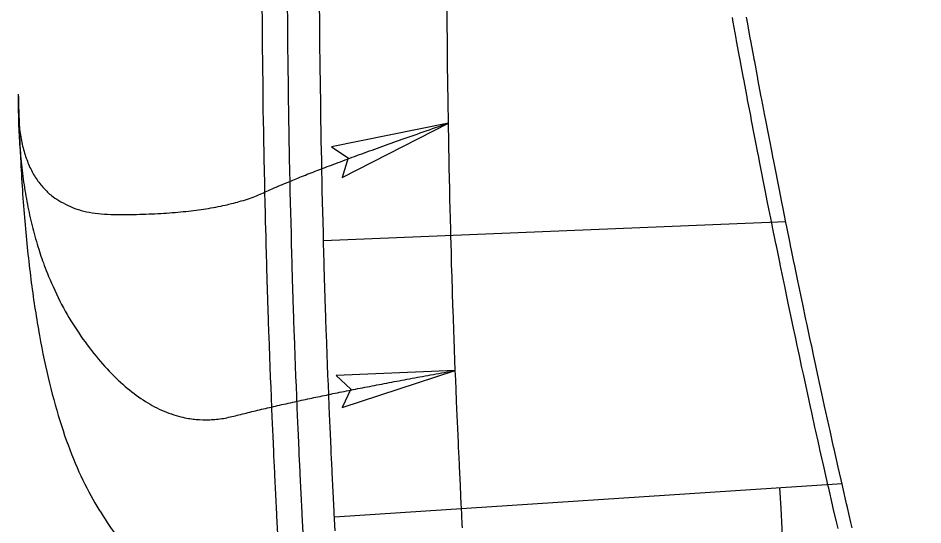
# Model space of a CAD drawing. Extents: x 2145147 to 2158018, y 137519 to 148068.
# Drawn here: x 2150883.46 to 2150926.03, y 143886.07 to 143909.9 of the extents above; entities that cross this region are included whole.
import ezdxf

# ---------------------------------------------------------------- set-up
doc = ezdxf.new("R2010")
doc.units = 0
for name, color, linetype in [('PR_Dimensions', 7, 'Continuous'), ('PR_Joint_Contraction', 7, 'Continuous'), ('PR_Joint_Long', 7, 'Continuous'), ('PR_Road_Concrete', 7, 'Continuous')]:
    doc.layers.add(name, color=color, linetype=linetype)

msp = doc.modelspace()

# ---------------------------------------------------------------- linework, layer by layer
at = {"layer": 'PR_Dimensions'}
for points in [[(2150903.707, 143904.967), (2150898.204, 143903.857), (2150898.994, 143903.338), (2150898.713, 143902.411)], [(2150904.031, 143893.335), (2150898.422, 143893.098), (2150899.121, 143892.462), (2150898.699, 143891.59)]]:
    msp.add_lwpolyline(points, close=True, dxfattribs=at)
for points in [[(2150883.466, 143906.327), (2150883.278, 143900.674), (2150892.772, 143900.654), (2150897.251, 143902.735), (2150903.707, 143904.967)], [(2150883.466, 143906.327), (2150883.377, 143899.054), (2150889.888, 143890.23), (2150897.305, 143892.139), (2150904.031, 143893.335)], [(2150883.466, 143906.327), (2150883.756, 143892.893), (2150890.181, 143881.708), (2150897.873, 143881.81), (2150904.654, 143880.96)]]:
    msp.add_open_spline(points, degree=2, dxfattribs=at)
at = {"layer": 'PR_Joint_Contraction'}
for p, q in [((2150919.579, 143900.327), (2150897.831, 143899.424)), ((2150922.226, 143888.007), (2150898.338, 143886.438))]:
    msp.add_line(p, q, dxfattribs=at)
at = {"layer": 'PR_Joint_Long'}
msp.add_lwpolyline([(2150904.369, 143885.934), (2150904.359, 143886.109), (2150904.317, 143886.93), (2150904.313, 143887.012), (2150904.268, 143887.916), (2150904.268, 143887.923), (2150904.225, 143888.819), (2150904.22, 143888.919), (2150904.206, 143889.22), (2150904.183, 143889.722), (2150904.174, 143889.914), (2150904.142, 143890.625), (2150904.13, 143890.909), (2150904.104, 143891.528), (2150904.088, 143891.905), (2150904.066, 143892.431), (2150904.048, 143892.9), (2150904.031, 143893.335), (2150904.011, 143893.836), (2150904.009, 143893.896), (2150903.996, 143894.238), (2150903.972, 143894.892), (2150903.964, 143895.141), (2150903.938, 143895.888), (2150903.932, 143896.044), (2150903.905, 143896.884), (2150903.903, 143896.948), (2150903.875, 143897.853), (2150903.874, 143897.878), (2150903.857, 143898.453), (2150903.848, 143898.756), (2150903.845, 143898.874), (2150903.823, 143899.66), (2150903.817, 143899.87), (2150903.8, 143900.564), (2150903.792, 143900.866), (2150903.778, 143901.467), (2150903.768, 143901.862), (2150903.757, 143902.371), (2150903.747, 143902.859), (2150903.742, 143903.071), (2150903.738, 143903.275), (2150903.727, 143903.855), (2150903.721, 143904.178), (2150903.709, 143904.851), (2150903.705, 143905.082), (2150903.693, 143905.847), (2150903.691, 143905.986), (2150903.678, 143906.844), (2150903.678, 143906.89), (2150903.668, 143907.691), (2150903.666, 143907.795), (2150903.666, 143907.838), (2150903.657, 143908.699), (2150903.655, 143908.835), (2150903.649, 143909.603), (2150903.647, 143909.831), (2150903.642, 143910.507)], dxfattribs=at)
msp.add_arc((2151437.501, 143913.999), 518.871, 182.89269, 189.68919, dxfattribs=at)
at = {"layer": 'PR_Road_Concrete'}
for points in [[(2150895.675, 143885.656), (2150895.632, 143886.488), (2150895.628, 143886.573), (2150895.582, 143887.491), (2150895.582, 143887.499), (2150895.538, 143888.408), (2150895.533, 143888.511), (2150895.519, 143888.816), (2150895.495, 143889.326), (2150895.487, 143889.522), (2150895.454, 143890.244), (2150895.442, 143890.533), (2150895.415, 143891.162), (2150895.399, 143891.545), (2150895.377, 143892.08), (2150895.358, 143892.557), (2150895.341, 143892.998), (2150895.321, 143893.507), (2150895.319, 143893.568), (2150895.306, 143893.916), (2150895.282, 143894.58), (2150895.273, 143894.834), (2150895.246, 143895.592), (2150895.241, 143895.753), (2150895.213, 143896.604), (2150895.211, 143896.671), (2150895.182, 143897.589), (2150895.182, 143897.616), (2150895.164, 143898.199), (2150895.155, 143898.508), (2150895.152, 143898.628), (2150895.13, 143899.426), (2150895.124, 143899.64), (2150895.106, 143900.345), (2150895.098, 143900.652), (2150895.084, 143901.263), (2150895.074, 143901.665), (2150895.063, 143902.182), (2150895.052, 143902.677), (2150895.048, 143902.893), (2150895.044, 143903.1), (2150895.032, 143903.689), (2150895.026, 143904.019), (2150895.014, 143904.702), (2150895.01, 143904.937), (2150894.997, 143905.714), (2150894.995, 143905.856), (2150894.983, 143906.726), (2150894.982, 143906.775), (2150894.972, 143907.587), (2150894.971, 143907.694), (2150894.97, 143907.739), (2150894.961, 143908.612), (2150894.959, 143908.751), (2150894.953, 143909.531), (2150894.951, 143909.764), (2150894.946, 143910.45)], [(2150896.866, 143885.718), (2150896.823, 143886.548), (2150896.819, 143886.633), (2150896.774, 143887.549), (2150896.773, 143887.557), (2150896.73, 143888.465), (2150896.725, 143888.567), (2150896.711, 143888.872), (2150896.687, 143889.381), (2150896.678, 143889.576), (2150896.646, 143890.296), (2150896.634, 143890.585), (2150896.607, 143891.212), (2150896.591, 143891.594), (2150896.569, 143892.128), (2150896.55, 143892.604), (2150896.533, 143893.044), (2150896.513, 143893.552), (2150896.511, 143893.613), (2150896.498, 143893.96), (2150896.474, 143894.623), (2150896.465, 143894.877), (2150896.439, 143895.633), (2150896.433, 143895.793), (2150896.405, 143896.642), (2150896.403, 143896.709), (2150896.375, 143897.625), (2150896.374, 143897.652), (2150896.357, 143898.234), (2150896.348, 143898.542), (2150896.344, 143898.662), (2150896.322, 143899.458), (2150896.317, 143899.672), (2150896.299, 143900.375), (2150896.291, 143900.682), (2150896.276, 143901.291), (2150896.267, 143901.692), (2150896.256, 143902.208), (2150896.245, 143902.702), (2150896.241, 143902.917), (2150896.236, 143903.124), (2150896.225, 143903.712), (2150896.219, 143904.041), (2150896.207, 143904.722), (2150896.203, 143904.957), (2150896.19, 143905.732), (2150896.188, 143905.874), (2150896.176, 143906.742), (2150896.175, 143906.791), (2150896.165, 143907.601), (2150896.164, 143907.707), (2150896.163, 143907.752), (2150896.154, 143908.624), (2150896.152, 143908.763), (2150896.145, 143909.541), (2150896.144, 143909.773), (2150896.139, 143910.458)], [(2150898.371, 143885.797), (2150898.328, 143886.625), (2150898.324, 143886.71), (2150898.278, 143887.623), (2150898.278, 143887.631), (2150898.235, 143888.536), (2150898.23, 143888.637), (2150898.216, 143888.942), (2150898.192, 143889.449), (2150898.183, 143889.644), (2150898.151, 143890.362), (2150898.139, 143890.65), (2150898.112, 143891.276), (2150898.096, 143891.657), (2150898.074, 143892.189), (2150898.056, 143892.663), (2150898.038, 143893.103), (2150898.019, 143893.609), (2150898.017, 143893.67), (2150898.004, 143894.016), (2150897.98, 143894.677), (2150897.971, 143894.93), (2150897.945, 143895.684), (2150897.939, 143895.843), (2150897.911, 143896.691), (2150897.909, 143896.757), (2150897.881, 143897.671), (2150897.88, 143897.698), (2150897.863, 143898.278), (2150897.854, 143898.585), (2150897.85, 143898.705), (2150897.829, 143899.499), (2150897.823, 143899.712), (2150897.805, 143900.412), (2150897.797, 143900.719), (2150897.783, 143901.326), (2150897.773, 143901.726), (2150897.762, 143902.24), (2150897.751, 143902.733), (2150897.747, 143902.948), (2150897.743, 143903.154), (2150897.731, 143903.741), (2150897.725, 143904.068), (2150897.713, 143904.748), (2150897.709, 143904.983), (2150897.697, 143905.755), (2150897.695, 143905.897), (2150897.682, 143906.762), (2150897.682, 143906.811), (2150897.671, 143907.619), (2150897.67, 143907.725), (2150897.67, 143907.77), (2150897.66, 143908.639), (2150897.659, 143908.777), (2150897.652, 143909.553), (2150897.65, 143909.785), (2150897.645, 143910.467)], [(2150922.037, 143885.899), (2150921.978, 143886.156), (2150921.817, 143886.852), (2150921.778, 143887.021), (2150921.599, 143887.806), (2150921.58, 143887.887), (2150921.384, 143888.753), (2150921.382, 143888.761), (2150921.189, 143889.62), (2150921.167, 143889.716), (2150921.102, 143890.005), (2150920.995, 143890.487), (2150920.954, 143890.672), (2150920.803, 143891.355), (2150920.743, 143891.629), (2150920.612, 143892.224), (2150920.533, 143892.586), (2150920.423, 143893.093), (2150920.325, 143893.544), (2150920.235, 143893.962), (2150920.132, 143894.445), (2150920.119, 143894.503), (2150920.049, 143894.833), (2150919.915, 143895.462), (2150919.864, 143895.704), (2150919.713, 143896.423), (2150919.681, 143896.575), (2150919.512, 143897.384), (2150919.499, 143897.447), (2150919.318, 143898.32), (2150919.313, 143898.345), (2150919.199, 143898.9), (2150919.139, 143899.193), (2150919.116, 143899.307), (2150918.962, 143900.066), (2150918.921, 143900.27), (2150918.786, 143900.941), (2150918.727, 143901.234), (2150918.611, 143901.816), (2150918.535, 143902.198), (2150918.438, 143902.691), (2150918.345, 143903.163), (2150918.305, 143903.369), (2150918.267, 143903.567), (2150918.157, 143904.129), (2150918.096, 143904.443), (2150917.971, 143905.095), (2150917.928, 143905.32), (2150917.786, 143906.062), (2150917.761, 143906.198), (2150917.604, 143907.03), (2150917.595, 143907.076), (2150917.45, 143907.853), (2150917.431, 143907.955), (2150917.423, 143907.998), (2150917.268, 143908.834), (2150917.244, 143908.967), (2150917.107, 143909.713), (2150917.066, 143909.936)], [(2150922.703, 143885.936), (2150922.643, 143886.192), (2150922.483, 143886.888), (2150922.444, 143887.056), (2150922.264, 143887.84), (2150922.246, 143887.92), (2150922.05, 143888.785), (2150922.048, 143888.793), (2150921.855, 143889.651), (2150921.833, 143889.747), (2150921.768, 143890.036), (2150921.661, 143890.517), (2150921.62, 143890.702), (2150921.469, 143891.384), (2150921.409, 143891.658), (2150921.278, 143892.252), (2150921.199, 143892.614), (2150921.089, 143893.12), (2150920.991, 143893.571), (2150920.901, 143893.988), (2150920.798, 143894.47), (2150920.785, 143894.528), (2150920.715, 143894.857), (2150920.581, 143895.486), (2150920.53, 143895.727), (2150920.379, 143896.445), (2150920.347, 143896.597), (2150920.178, 143897.405), (2150920.165, 143897.468), (2150919.985, 143898.34), (2150919.979, 143898.365), (2150919.866, 143898.919), (2150919.806, 143899.212), (2150919.782, 143899.326), (2150919.628, 143900.084), (2150919.587, 143900.288), (2150919.452, 143900.957), (2150919.394, 143901.25), (2150919.278, 143901.831), (2150919.202, 143902.213), (2150919.105, 143902.705), (2150919.012, 143903.177), (2150918.972, 143903.383), (2150918.933, 143903.58), (2150918.824, 143904.141), (2150918.763, 143904.456), (2150918.638, 143905.106), (2150918.594, 143905.331), (2150918.453, 143906.072), (2150918.427, 143906.208), (2150918.27, 143907.038), (2150918.262, 143907.085), (2150918.116, 143907.861), (2150918.097, 143907.962), (2150918.089, 143908.006), (2150917.935, 143908.84), (2150917.91, 143908.973), (2150917.774, 143909.719), (2150917.733, 143909.941)]]:
    msp.add_lwpolyline(points, dxfattribs=at)

doc.saveas('drawing.dxf')
